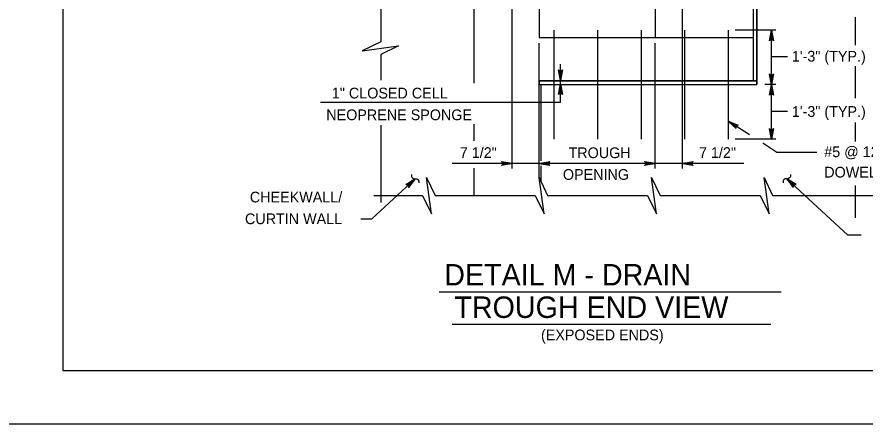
# Model space of a CAD drawing. Extents: x 636530 to 644067, y 294168 to 299122.
# Drawn here: x 640715.9 to 640953.3, y 294762.5 to 294876.3 of the extents above; entities that cross this region are included whole.
import ezdxf

# ---------------------------------------------------------------- set-up
doc = ezdxf.new("R2010")
doc.units = 0
doc.layers.add('1', color=7, linetype='Continuous')
doc.layers.add('PLT-BNDY', color=7, linetype='Continuous')

msp = doc.modelspace()

# ---------------------------------------------------------------- linework, layer by layer
at = {"layer": '1'}
for p, q in [((640728.78, 295341.48), (640728.78, 294777.48)), ((640843.81, 294919.35), (640843.81, 294857.76)), ((640921.97, 294919.35), (640921.97, 294858.39)), ((640922.98, 294918.33), (640922.98, 294857.37)), ((640817.75, 294907.98), (640817.75, 294869.42)), ((640862.1, 294901.06), (640862.1, 294870.58)), ((640894.53, 294901.06), (640894.53, 294870.58)), ((640902.15, 294833.9), (640902.15, 294892.39)), ((640854.48, 294833.9), (640854.48, 294882.43)), ((640950.47, 294876.25), (640950.47, 294868.4)), ((640866.19, 294872.61), (640866.19, 294842.13)), ((640878.39, 294872.61), (640878.39, 294842.13)), ((640890.58, 294872.61), (640890.58, 294842.13)), ((640902.77, 294872.61), (640902.77, 294842.13)), ((640914.96, 294872.61), (640914.96, 294842.13)), ((640928.25, 294872.61), (640916.87, 294872.61)), ((640927.04, 294842.13), (640927.04, 294872.61)), ((640862.1, 294870.58), (640921.97, 294870.58)), ((640862.1, 294831.26), (640862.1, 294868.99)), ((640894.53, 294833.9), (640894.53, 294868.99)), ((640817.75, 294865.84), (640817.75, 294858.65)), ((640931.57, 294865.14), (640927.04, 294865.14)), ((640868, 294852.35), (640868, 294863.11)), ((640950.47, 294862.49), (640950.47, 294853.62)), ((640862.1, 294858.39), (640921.97, 294858.39)), ((640921.97, 294858.39), (640922.98, 294858.39)), ((640862.1, 294857.37), (640922.98, 294857.37)), ((640862.61, 294836.09), (640862.61, 294857.37)), ((640928.25, 294857.37), (640925.21, 294857.37)), ((640868, 294852.35), (640800.86, 294852.35)), ((640931.57, 294849.9), (640927.04, 294849.9)), ((640843.81, 294846.36), (640843.81, 294841.61)), ((640920.88, 294843.37), (640914.96, 294847.16)), ((640950.47, 294846.81), (640950.47, 294841.43)), ((640817.75, 294846.06), (640817.75, 294824.39)), ((640928.25, 294842.13), (640916.87, 294842.13)), ((640928.62, 294838.42), (640924.66, 294840.96)), ((640939.79, 294838.42), (640928.62, 294838.42)), ((640919.3, 294835.33), (640837.72, 294835.33)), ((640862.61, 294830.2), (640862.61, 294834.69)), ((640843.81, 294833.98), (640843.81, 294826.4)), ((640827.33, 294831.06), (640815.19, 294819.87)), ((640931.37, 294831.06), (640948.44, 294815.32)), ((640950.47, 294829.18), (640950.47, 294820.14)), ((640815.75, 294826.4), (640829.4, 294826.4)), ((640832.92, 294826.4), (640860.89, 294826.4)), ((640864.41, 294826.4), (640892.39, 294826.4)), ((640895.91, 294826.4), (640923.88, 294826.4)), ((640927.4, 294826.4), (640957.02, 294826.4)), ((640812.12, 294819.87), (640815.19, 294819.87)), ((640952.2, 294815.32), (640948.44, 294815.32)), ((640834.07, 294799.43), (640929.75, 294799.43)), ((640837.72, 294790.36), (640926.88, 294790.36)), ((640728.78, 294777.48), (641514.78, 294777.48))]:
    msp.add_line(p, q, dxfattribs=at)
for points in [[(640921.97, 294858.39), (640922.98, 294858.39), (640922.98, 294918.33), (640921.97, 294918.33)], [(640922.98, 294857.37), (640922.98, 294858.39), (640862.1, 294858.39), (640862.1, 294857.37)]]:
    msp.add_lwpolyline(points, close=True, dxfattribs=at)
for points in [[(640927.04, 294872.61), (640927.6, 294869.63), (640927.52, 294869.74), (640927.44, 294869.86), (640927.34, 294869.92), (640927.24, 294869.98), (640927.14, 294869.99), (640927.04, 294870.01), (640926.94, 294869.99), (640926.84, 294869.98), (640926.74, 294869.92), (640926.64, 294869.86), (640926.56, 294869.74), (640926.48, 294869.63), (640927.04, 294872.61), (640926.56, 294869.74), (640926.64, 294869.86), (640927.04, 294872.61), (640926.74, 294869.92), (640926.84, 294869.98), (640927.04, 294872.61), (640926.94, 294869.99), (640927.04, 294870.01), (640927.04, 294872.61), (640927.14, 294869.99), (640927.24, 294869.98), (640927.04, 294872.61), (640927.34, 294869.92), (640927.44, 294869.86), (640927.04, 294872.61), (640927.52, 294869.74)], [(640817.75, 294869.36), (640812.56, 294866.82), (640822.71, 294868.2), (640817.75, 294865.84)], [(640868, 294858.57), (640867.44, 294861.55), (640867.52, 294861.44), (640867.6, 294861.32), (640867.7, 294861.26), (640867.8, 294861.2), (640867.9, 294861.18), (640868, 294861.17), (640868.1, 294861.18), (640868.2, 294861.2), (640868.3, 294861.26), (640868.4, 294861.32), (640868.48, 294861.44), (640868.56, 294861.55), (640868, 294858.57), (640868.48, 294861.44), (640868.4, 294861.32), (640868, 294858.57), (640868.3, 294861.26), (640868.2, 294861.2), (640868, 294858.57), (640868.1, 294861.18), (640868, 294861.17), (640868, 294858.57), (640867.9, 294861.18), (640867.8, 294861.2), (640868, 294858.57), (640867.7, 294861.26), (640867.6, 294861.32), (640868, 294858.57), (640867.52, 294861.44)], [(640927.04, 294857.37), (640926.48, 294860.35), (640926.56, 294860.24), (640926.64, 294860.12), (640926.74, 294860.07), (640926.84, 294860.01), (640926.94, 294859.99), (640927.04, 294859.97), (640927.14, 294859.99), (640927.24, 294860.01), (640927.34, 294860.07), (640927.44, 294860.12), (640927.52, 294860.24), (640927.6, 294860.35), (640927.04, 294857.37), (640927.52, 294860.24), (640927.44, 294860.12), (640927.04, 294857.37), (640927.34, 294860.07), (640927.24, 294860.01), (640927.04, 294857.37), (640927.14, 294859.99), (640927.04, 294859.97), (640927.04, 294857.37), (640926.94, 294859.99), (640926.84, 294860.01), (640927.04, 294857.37), (640926.74, 294860.07), (640926.64, 294860.12), (640927.04, 294857.37), (640926.56, 294860.24)], [(640868, 294857.55), (640868.56, 294854.57), (640868.48, 294854.68), (640868.4, 294854.8), (640868.3, 294854.86), (640868.2, 294854.92), (640868.1, 294854.93), (640868, 294854.95), (640867.9, 294854.93), (640867.8, 294854.92), (640867.7, 294854.86), (640867.6, 294854.8), (640867.52, 294854.68), (640867.44, 294854.57), (640868, 294857.55), (640867.52, 294854.68), (640867.6, 294854.8), (640868, 294857.55), (640867.7, 294854.86), (640867.8, 294854.92), (640868, 294857.55), (640867.9, 294854.93), (640868, 294854.95), (640868, 294857.55), (640868.1, 294854.93), (640868.2, 294854.92), (640868, 294857.55), (640868.3, 294854.86), (640868.4, 294854.8), (640868, 294857.55), (640868.48, 294854.68)], [(640927.04, 294857.37), (640927.6, 294854.39), (640927.52, 294854.5), (640927.44, 294854.62), (640927.34, 294854.68), (640927.24, 294854.74), (640927.14, 294854.75), (640927.04, 294854.77), (640926.94, 294854.75), (640926.84, 294854.74), (640926.74, 294854.68), (640926.64, 294854.62), (640926.56, 294854.5), (640926.48, 294854.39), (640927.04, 294857.37), (640926.56, 294854.5), (640926.64, 294854.62), (640927.04, 294857.37), (640926.74, 294854.68), (640926.84, 294854.74), (640927.04, 294857.37), (640926.94, 294854.75), (640927.04, 294854.77), (640927.04, 294857.37), (640927.14, 294854.75), (640927.24, 294854.74), (640927.04, 294857.37), (640927.34, 294854.68), (640927.44, 294854.62), (640927.04, 294857.37), (640927.52, 294854.5)], [(640914.96, 294847.16), (640917.78, 294846.03), (640917.64, 294846.02), (640917.5, 294846.02), (640917.39, 294845.96), (640917.29, 294845.91), (640917.22, 294845.84), (640917.15, 294845.76), (640917.11, 294845.67), (640917.07, 294845.57), (640917.07, 294845.46), (640917.07, 294845.34), (640917.12, 294845.21), (640917.17, 294845.08), (640914.96, 294847.16), (640917.12, 294845.21), (640917.07, 294845.34), (640914.96, 294847.16), (640917.07, 294845.46), (640917.07, 294845.57), (640914.96, 294847.16), (640917.11, 294845.67), (640917.15, 294845.76), (640914.96, 294847.16), (640917.22, 294845.84), (640917.29, 294845.91), (640914.96, 294847.16), (640917.39, 294845.96), (640917.5, 294846.02), (640914.96, 294847.16), (640917.64, 294846.02)], [(640927.04, 294842.13), (640926.48, 294845.11), (640926.56, 294845), (640926.64, 294844.88), (640926.74, 294844.83), (640926.84, 294844.77), (640926.94, 294844.75), (640927.04, 294844.73), (640927.14, 294844.75), (640927.24, 294844.77), (640927.34, 294844.83), (640927.44, 294844.88), (640927.52, 294845), (640927.6, 294845.11), (640927.04, 294842.13), (640927.52, 294845), (640927.44, 294844.88), (640927.04, 294842.13), (640927.34, 294844.83), (640927.24, 294844.77), (640927.04, 294842.13), (640927.14, 294844.75), (640927.04, 294844.73), (640927.04, 294842.13), (640926.94, 294844.75), (640926.84, 294844.77), (640927.04, 294842.13), (640926.74, 294844.83), (640926.64, 294844.88), (640927.04, 294842.13), (640926.56, 294845)], [(640854.48, 294835.33), (640851.49, 294834.77), (640851.61, 294834.85), (640851.72, 294834.93), (640851.78, 294835.03), (640851.84, 294835.13), (640851.86, 294835.23), (640851.88, 294835.33), (640851.86, 294835.43), (640851.84, 294835.53), (640851.78, 294835.63), (640851.72, 294835.73), (640851.61, 294835.81), (640851.49, 294835.89), (640854.48, 294835.33), (640851.61, 294835.81), (640851.72, 294835.73), (640854.48, 294835.33), (640851.78, 294835.63), (640851.84, 294835.53), (640854.48, 294835.33), (640851.86, 294835.43), (640851.88, 294835.33), (640854.48, 294835.33), (640851.86, 294835.23), (640851.84, 294835.13), (640854.48, 294835.33), (640851.78, 294835.03), (640851.72, 294834.93), (640854.48, 294835.33), (640851.61, 294834.85)], [(640862.1, 294835.33), (640865.08, 294835.89), (640864.97, 294835.81), (640864.85, 294835.73), (640864.79, 294835.63), (640864.73, 294835.53), (640864.71, 294835.43), (640864.7, 294835.33), (640864.71, 294835.23), (640864.73, 294835.13), (640864.79, 294835.03), (640864.85, 294834.93), (640864.97, 294834.85), (640865.08, 294834.77), (640862.1, 294835.33), (640864.97, 294834.85), (640864.85, 294834.93), (640862.1, 294835.33), (640864.79, 294835.03), (640864.73, 294835.13), (640862.1, 294835.33), (640864.71, 294835.23), (640864.7, 294835.33), (640862.1, 294835.33), (640864.71, 294835.43), (640864.73, 294835.53), (640862.1, 294835.33), (640864.79, 294835.63), (640864.85, 294835.73), (640862.1, 294835.33), (640864.97, 294835.81)], [(640894.53, 294835.33), (640891.55, 294834.77), (640891.67, 294834.85), (640891.78, 294834.93), (640891.84, 294835.03), (640891.9, 294835.13), (640891.92, 294835.23), (640891.93, 294835.33), (640891.92, 294835.43), (640891.9, 294835.53), (640891.84, 294835.63), (640891.78, 294835.73), (640891.67, 294835.81), (640891.55, 294835.89), (640894.53, 294835.33), (640891.67, 294835.81), (640891.78, 294835.73), (640894.53, 294835.33), (640891.84, 294835.63), (640891.9, 294835.53), (640894.53, 294835.33), (640891.92, 294835.43), (640891.93, 294835.33), (640894.53, 294835.33), (640891.92, 294835.23), (640891.9, 294835.13), (640894.53, 294835.33), (640891.84, 294835.03), (640891.78, 294834.93), (640894.53, 294835.33), (640891.67, 294834.85)], [(640902.15, 294835.33), (640905.14, 294835.89), (640905.02, 294835.81), (640904.91, 294835.73), (640904.85, 294835.63), (640904.79, 294835.53), (640904.77, 294835.43), (640904.75, 294835.33), (640904.77, 294835.23), (640904.79, 294835.13), (640904.85, 294835.03), (640904.91, 294834.93), (640905.02, 294834.85), (640905.14, 294834.77), (640902.15, 294835.33), (640905.02, 294834.85), (640904.91, 294834.93), (640902.15, 294835.33), (640904.85, 294835.03), (640904.79, 294835.13), (640902.15, 294835.33), (640904.77, 294835.23), (640904.75, 294835.33), (640902.15, 294835.33), (640904.77, 294835.43), (640904.79, 294835.53), (640902.15, 294835.33), (640904.85, 294835.63), (640904.91, 294835.73), (640902.15, 294835.33), (640905.02, 294835.81)], [(640827.33, 294831.06), (640825.51, 294828.63), (640825.54, 294828.77), (640825.58, 294828.9), (640825.55, 294829.02), (640825.53, 294829.13), (640825.47, 294829.21), (640825.42, 294829.3), (640825.34, 294829.36), (640825.26, 294829.42), (640825.14, 294829.46), (640825.03, 294829.49), (640824.89, 294829.47), (640824.76, 294829.45), (640827.33, 294831.06), (640824.89, 294829.47), (640825.03, 294829.49), (640827.33, 294831.06), (640825.14, 294829.46), (640825.26, 294829.42), (640827.33, 294831.06), (640825.34, 294829.36), (640825.42, 294829.3), (640827.33, 294831.06), (640825.47, 294829.21), (640825.53, 294829.13), (640827.33, 294831.06), (640825.55, 294829.02), (640825.58, 294828.9), (640827.33, 294831.06), (640825.54, 294828.77)], [(640829.4, 294826.4), (640831.94, 294821.22), (640830.56, 294831.36), (640832.92, 294826.4)], [(640860.89, 294826.4), (640863.43, 294821.22), (640862.05, 294831.36), (640864.41, 294826.4)], [(640892.39, 294826.4), (640894.92, 294821.22), (640893.54, 294831.36), (640895.91, 294826.4)], [(640923.88, 294826.4), (640926.42, 294821.22), (640925.04, 294831.36), (640927.4, 294826.4)], [(640931.37, 294831.06), (640933.19, 294828.63), (640933.16, 294828.77), (640933.12, 294828.9), (640933.15, 294829.02), (640933.17, 294829.13), (640933.23, 294829.21), (640933.28, 294829.3), (640933.36, 294829.36), (640933.44, 294829.42), (640933.56, 294829.46), (640933.67, 294829.49), (640933.81, 294829.47), (640933.94, 294829.45), (640931.37, 294831.06), (640933.81, 294829.47), (640933.67, 294829.49), (640931.37, 294831.06), (640933.56, 294829.46), (640933.44, 294829.42), (640931.37, 294831.06), (640933.36, 294829.36), (640933.28, 294829.3), (640931.37, 294831.06), (640933.23, 294829.21), (640933.17, 294829.13), (640931.37, 294831.06), (640933.15, 294829.02), (640933.12, 294828.9), (640931.37, 294831.06), (640933.16, 294828.77)]]:
    msp.add_lwpolyline(points, dxfattribs=at)
for points in [[(640826.29, 294832.23), (640826.54, 294831.28), (640828.12, 294830.84), (640828.4, 294829.93)], [(640932.41, 294832.23), (640932.16, 294831.28), (640930.58, 294830.84), (640930.3, 294829.93)]]:
    msp.add_spline(points, degree=3, dxfattribs=at)
at = {"layer": 'PLT-BNDY'}
msp.add_lwpolyline([(640688.78, 295356.48), (641529.78, 295356.48), (641529.78, 294762.48), (640688.78, 294762.48)], close=True, dxfattribs=at)

# ---------------------------------------------------------------- texts
at = {"layer": '1'}
for s, height, p in [('1\'-3" (TYP.)', 3, (640932.78, 294863.81)), ('1" CLOSED CELL', 3, (640804.03, 294853.51)), ('1\'-3" (TYP.)', 3, (640932.78, 294848.36)), ('NEOPRENE SPONGE', 3, (640802.47, 294847.43)), ('7 1/2"', 3, (640839.85, 294836.87)), ('TROUGH', 3, (640870.28, 294836.82)), ('7 1/2"', 3, (640906.79, 294836.87)), ('#5 @ 12"', 3, (640941.85, 294837.09)), ('DOWELS', 3, (640941.85, 294831.39)), ('OPENING', 3, (640868.7, 294830.75)), ('CHEEKWALL/', 3, (640781.08, 294824.43)), ('CURTIN WALL', 3, (640779.72, 294818.36)), ('DETAIL M - DRAIN', 6, (640835.49, 294801.21)), ('TROUGH END VIEW', 6, (640838.33, 294792.14)), ('(EXPOSED ENDS)', 3, (640862.56, 294785.88))]:
    msp.add_text(s, height=height, dxfattribs=at).set_placement(p)

doc.saveas('drawing.dxf')
